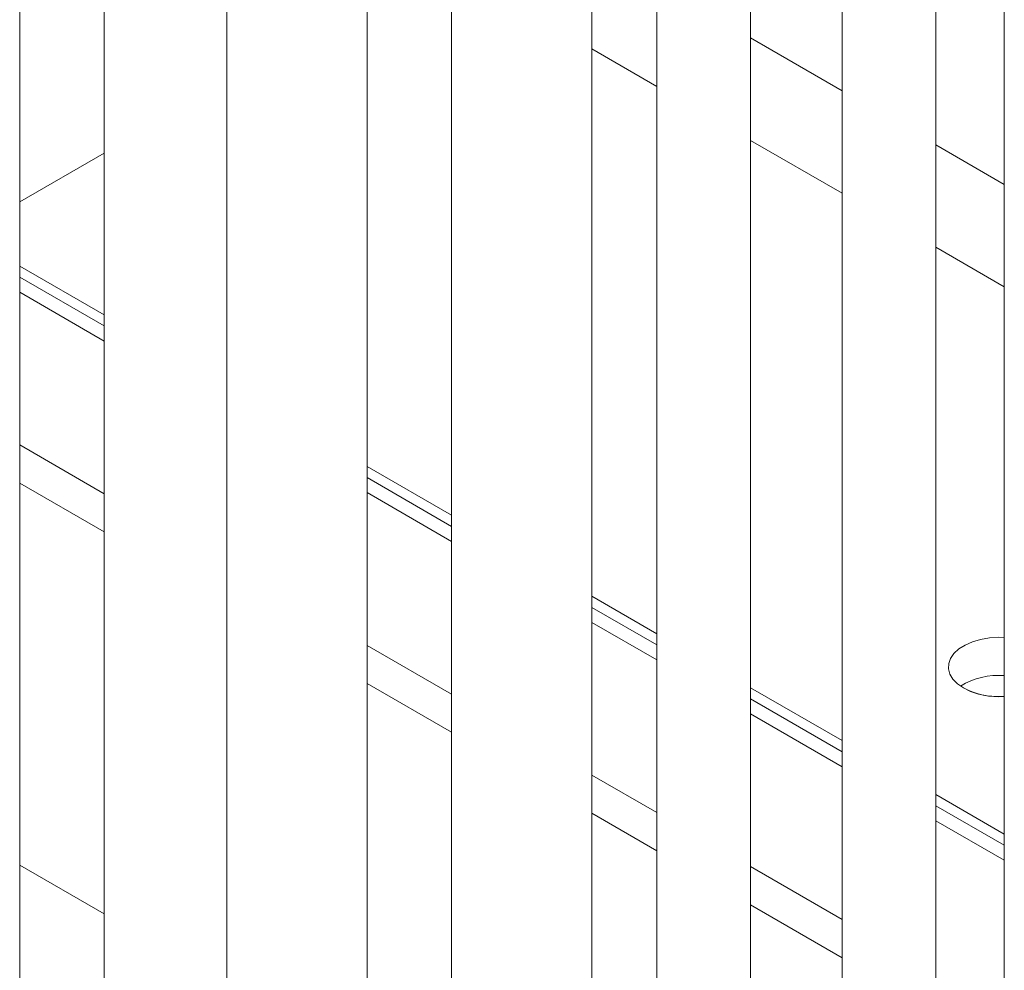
# Model space of a CAD drawing. Header units: millimetres. Extents: x 450 to 25135, y 150 to 17673.
# Tile 311 of 463: x 17203 to 17413, y 11576 to 11779. Entities that reach past the tile are written whole.
import ezdxf

# ---------------------------------------------------------------- set-up
doc = ezdxf.new("R2010")
doc.units = ezdxf.units.MM
doc.linetypes.add('SLD-Centrada-doble', pattern=[12.7, 6.35, -1.27, 1.27, -1.27, 1.27, -1.27])
doc.linetypes.add('SLD-Continua', pattern=[0])
doc.layers.add('OCULTA', color=8, linetype='SLD-Continua')

msp = doc.modelspace()

# ---------------------------------------------------------------- linework, layer by layer
at = {"color": 7, "linetype": 'SLD-Continua', "lineweight": 18, "ltscale": 30}
for p, q in [((17202.52, 10982.26), (17202.52, 11996.78)), ((17220.61, 11969.08), (17220.61, 11010.01)), ((17294.85, 11964.36), (17294.85, 10967.16)), ((17246.77, 11953.98), (17246.77, 10939.41)), ((17276.77, 10939.41), (17276.77, 11953.93)), ((17324.85, 10967.16), (17324.85, 11928.5)), ((17358.74, 10903.9), (17358.74, 11921.66)), ((17338.74, 11920.48), (17338.74, 10903.9)), ((17378.34, 11897.63), (17378.34, 10926.75)), ((17398.34, 10926.75), (17398.34, 11886.09)), ((17412.99, 11877.63), (17412.99, 10861.05))]:
    msp.add_line(p, q, dxfattribs=at)
at = {"layer": 'OCULTA', "linetype": 'SLD-Centrada-doble', "lineweight": 18, "ltscale": 30}
for p, q in [((17358.74, 11774.94), (17378.34, 11763.63)), ((17358.74, 11774.94), (17378.34, 11763.63)), ((17358.74, 11774.94), (17378.34, 11763.63)), ((17324.85, 11772.59), (17338.74, 11764.57)), ((17324.85, 11772.59), (17338.74, 11764.57)), ((17324.85, 11772.59), (17338.74, 11764.57)), ((17358.74, 11753.03), (17378.34, 11741.72)), ((17358.74, 11753.03), (17378.34, 11741.72)), ((17358.74, 11753.03), (17378.34, 11741.72)), ((17398.34, 11752.09), (17412.99, 11743.63)), ((17398.34, 11752.09), (17412.99, 11743.63)), ((17398.34, 11752.09), (17412.99, 11743.63)), ((17398.34, 11730.18), (17412.99, 11721.72)), ((17398.34, 11730.18), (17412.99, 11721.72)), ((17398.34, 11730.18), (17412.99, 11721.72)), ((17202.52, 11723.78), (17220.61, 11713.35)), ((17202.52, 11723.78), (17220.61, 11713.35)), ((17202.52, 11723.78), (17220.61, 11713.35)), ((17276.77, 11680.93), (17294.85, 11670.5)), ((17276.77, 11680.93), (17294.85, 11670.5)), ((17276.77, 11680.93), (17294.85, 11670.5)), ((17324.85, 11653.18), (17338.74, 11645.17)), ((17324.85, 11653.18), (17338.74, 11645.17)), ((17324.85, 11653.18), (17338.74, 11645.17)), ((17358.74, 11633.62), (17378.34, 11622.31)), ((17358.74, 11633.62), (17378.34, 11622.31)), ((17358.74, 11633.62), (17378.34, 11622.31)), ((17398.34, 11610.77), (17412.99, 11602.31)), ((17398.34, 11610.77), (17412.99, 11602.31)), ((17398.34, 11610.77), (17412.99, 11602.31))]:
    msp.add_line(p, q, dxfattribs=at)
at = {"layer": 'OCULTA', "linetype": 'SLD-Continua', "lineweight": 18, "ltscale": 30}
for p, q in [((17202.52, 11739.89), (17220.61, 11750.33)), ((17202.52, 11739.89), (17220.61, 11750.33)), ((17202.52, 11739.89), (17220.61, 11750.33)), ((17220.61, 11715.71), (17202.52, 11726.15)), ((17220.61, 11715.71), (17202.52, 11726.15)), ((17220.61, 11715.71), (17202.52, 11726.15)), ((17202.52, 11720.57), (17220.61, 11710.13)), ((17202.52, 11720.57), (17220.61, 11710.13)), ((17202.52, 11720.57), (17220.61, 11710.13)), ((17220.61, 11677.47), (17202.52, 11687.9)), ((17294.85, 11672.86), (17276.77, 11683.3)), ((17294.85, 11672.86), (17276.77, 11683.3)), ((17294.85, 11672.86), (17276.77, 11683.3)), ((17220.61, 11669.31), (17202.52, 11679.74)), ((17276.77, 11677.72), (17294.85, 11667.28)), ((17276.77, 11677.72), (17294.85, 11667.28)), ((17276.77, 11677.72), (17294.85, 11667.28)), ((17338.74, 11647.53), (17324.85, 11655.55)), ((17338.74, 11647.53), (17324.85, 11655.55)), ((17338.74, 11647.53), (17324.85, 11655.55)), ((17324.85, 11649.97), (17338.74, 11641.95)), ((17324.85, 11649.97), (17338.74, 11641.95)), ((17324.85, 11649.97), (17338.74, 11641.95)), ((17294.85, 11634.62), (17276.77, 11645.05)), ((17294.85, 11626.46), (17276.77, 11636.89)), ((17378.34, 11624.68), (17358.74, 11635.99)), ((17378.34, 11624.68), (17358.74, 11635.99)), ((17378.34, 11624.68), (17358.74, 11635.99)), ((17358.74, 11630.41), (17378.34, 11619.1)), ((17358.74, 11630.41), (17378.34, 11619.1)), ((17358.74, 11630.41), (17378.34, 11619.1)), ((17338.74, 11609.29), (17324.85, 11617.3)), ((17412.99, 11604.68), (17398.34, 11613.13)), ((17412.99, 11604.68), (17398.34, 11613.13)), ((17412.99, 11604.68), (17398.34, 11613.13)), ((17338.74, 11601.12), (17324.85, 11609.14)), ((17398.34, 11607.55), (17412.99, 11599.1)), ((17398.34, 11607.55), (17412.99, 11599.1)), ((17398.34, 11607.55), (17412.99, 11599.1)), ((17220.61, 11587.64), (17202.52, 11598.08)), ((17378.34, 11586.43), (17358.74, 11597.74)), ((17378.34, 11578.27), (17358.74, 11589.58))]:
    msp.add_line(p, q, dxfattribs=at)
at = {"layer": 'OCULTA', "linetype": 'SLD-Continua', "lineweight": 18, "ltscale": 30, "flags": 128}
for points in [[(17404.25, 11635.94), (17402.99, 11636.81), (17402.01, 11637.8), (17401.36, 11638.88), (17401.05, 11640), (17401.1, 11641.14), (17401.49, 11642.26), (17402.23, 11643.31), (17403.28, 11644.28), (17404.61, 11645.12), (17406.18, 11645.81), (17407.93, 11646.32), (17409.82, 11646.65), (17411.78, 11646.78), (17412.99, 11646.75)], [(17412.99, 11646.75), (17411.78, 11646.78), (17409.82, 11646.65), (17407.93, 11646.32), (17406.18, 11645.81), (17404.61, 11645.12), (17403.28, 11644.28), (17402.23, 11643.31), (17401.49, 11642.26), (17401.1, 11641.14), (17401.05, 11640), (17401.36, 11638.88), (17402.01, 11637.8), (17402.99, 11636.81), (17404.25, 11635.94), (17405.76, 11635.21), (17407.48, 11634.65), (17409.34, 11634.27), (17411.29, 11634.1), (17412.99, 11634.11), (17411.29, 11634.1), (17409.34, 11634.27), (17407.48, 11634.65), (17405.76, 11635.21), (17404.25, 11635.94), (17402.99, 11636.81), (17402.01, 11637.8), (17401.36, 11638.88), (17401.05, 11640), (17401.1, 11641.14), (17401.49, 11642.26), (17402.23, 11643.31), (17403.28, 11644.28), (17404.61, 11645.12), (17406.18, 11645.81), (17407.93, 11646.32), (17409.82, 11646.65), (17411.78, 11646.78), (17412.99, 11646.75)]]:
    msp.add_lwpolyline(points, dxfattribs=at)
at = {"layer": 'OCULTA', "linetype": 'SLD-Continua', "lineweight": 18, "ltscale": 900}
for centre, radius, start, end in [((17411.79, 11622.86), 15.77, 85.6269, 121.2399), ((17411.79, 11622.86), 15.77, 85.6269, 121.2399), ((17411.79, 11622.86), 15.77, 85.6269, 121.2399), ((17411.81, 11650.24), 16.17, 242.1138, 274.1644)]:
    msp.add_arc(centre, radius, start, end, dxfattribs=at)

doc.saveas('drawing.dxf')
